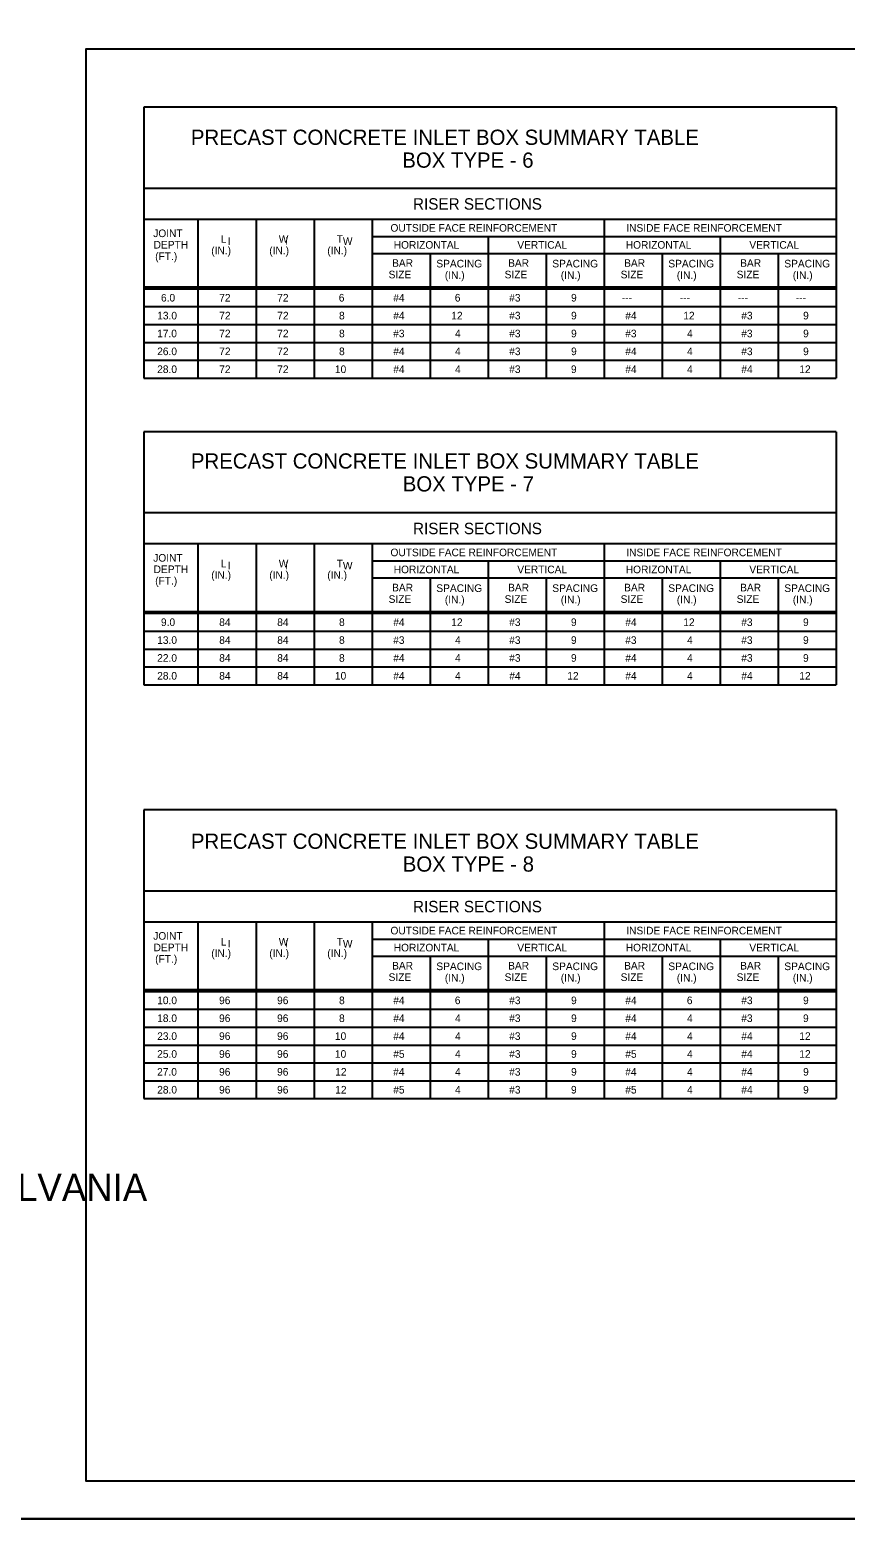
# Model space of a CAD drawing. Extents: x -6420 to 49575, y -4552 to 11624.
# Drawn here: x -3605 to -2551, y -94 to 1855 of the extents above; entities that cross this region are included whole.
import ezdxf

# ---------------------------------------------------------------- set-up
doc = ezdxf.new("R2010")
doc.units = 0
doc.layers.add('1', color=7, linetype='Continuous')
doc.layers.add('PLT-BNDY', color=7, linetype='Continuous')

msp = doc.modelspace()

# ---------------------------------------------------------------- linework, layer by layer
at = {"layer": '1'}
for p, q in [((-3458.2, 1755.6), (-3458.2, 1405.4)), ((-2563.2, 1755.6), (-3458.2, 1755.6)), ((-2563.2, 1755.6), (-2563.2, 1405.4)), ((-2563.2, 1650.6), (-3458.2, 1650.6)), ((-2563.2, 1610.6), (-3458.2, 1610.6)), ((-3388.2, 1405.4), (-3388.2, 1610.6)), ((-3313.2, 1610.6), (-3313.2, 1405.4)), ((-3238.2, 1610.6), (-3238.2, 1405.4)), ((-3163.2, 1610.6), (-3163.2, 1405.4)), ((-2863.2, 1610.6), (-2863.2, 1405.4)), ((-3163.2, 1588.6), (-2863.2, 1588.6)), ((-3013.2, 1588.6), (-3013.2, 1405.4)), ((-2863.2, 1588.6), (-2563.2, 1588.6)), ((-2713.2, 1588.6), (-2713.2, 1405.4)), ((-3163.2, 1566.6), (-2863.2, 1566.6)), ((-3088.2, 1566.6), (-3088.2, 1405.4)), ((-2938.2, 1566.6), (-2938.2, 1405.4)), ((-2863.2, 1566.6), (-2563.2, 1566.6)), ((-2788.2, 1566.6), (-2788.2, 1405.4)), ((-2638.2, 1566.6), (-2638.2, 1405.4)), ((-3458.2, 1523.4), (-2563.2, 1523.4)), ((-3458.2, 1520.9), (-2563.2, 1520.9)), ((-3458.2, 1497.8), (-2563.2, 1497.8)), ((-3458.2, 1474.7), (-2563.2, 1474.7)), ((-3458.2, 1451.6), (-2563.2, 1451.6)), ((-3458.2, 1428.5), (-2563.2, 1428.5)), ((-3458.2, 1405.4), (-2563.2, 1405.4)), ((-3458.2, 1336.1), (-3458.2, 1009)), ((-2563.2, 1336.1), (-3458.2, 1336.1)), ((-2563.2, 1336.1), (-2563.2, 1009)), ((-2563.2, 1231.1), (-3458.2, 1231.1)), ((-2563.2, 1191.1), (-3458.2, 1191.1)), ((-3388.2, 1009), (-3388.2, 1191.1)), ((-3313.2, 1191.1), (-3313.2, 1009)), ((-3238.2, 1191.1), (-3238.2, 1009)), ((-3163.2, 1191.1), (-3163.2, 1009)), ((-2863.2, 1191.1), (-2863.2, 1009)), ((-3163.2, 1169.1), (-2863.2, 1169.1)), ((-3013.2, 1169.1), (-3013.2, 1009)), ((-2863.2, 1169.1), (-2563.2, 1169.1)), ((-2713.2, 1169.1), (-2713.2, 1009)), ((-3163.2, 1147.1), (-2863.2, 1147.1)), ((-3088.2, 1147.1), (-3088.2, 1009)), ((-2938.2, 1147.1), (-2938.2, 1009)), ((-2863.2, 1147.1), (-2563.2, 1147.1)), ((-2788.2, 1147.1), (-2788.2, 1009)), ((-2638.2, 1147.1), (-2638.2, 1009)), ((-3458.2, 1103.9), (-2563.2, 1103.9)), ((-3458.2, 1101.4), (-2563.2, 1101.4)), ((-3458.2, 1078.3), (-2563.2, 1078.3)), ((-3458.2, 1055.2), (-2563.2, 1055.2)), ((-3458.2, 1032.1), (-2563.2, 1032.1)), ((-3458.2, 1009), (-2563.2, 1009)), ((-3458.2, 847.3), (-3458.2, 474.1)), ((-2563.2, 847.3), (-3458.2, 847.3)), ((-2563.2, 847.3), (-2563.2, 474.1)), ((-2563.2, 742.4), (-3458.2, 742.4)), ((-2563.2, 702.4), (-3458.2, 702.4)), ((-3388.2, 474.1), (-3388.2, 702.4)), ((-3313.2, 702.4), (-3313.2, 474.1)), ((-3238.2, 702.4), (-3238.2, 474.1)), ((-3163.2, 702.4), (-3163.2, 474.1)), ((-2863.2, 702.4), (-2863.2, 474.1)), ((-3163.2, 680.4), (-2863.2, 680.4)), ((-3013.2, 680.4), (-3013.2, 474.1)), ((-2863.2, 680.4), (-2563.2, 680.4)), ((-2713.2, 680.4), (-2713.2, 474.1)), ((-3163.2, 658.4), (-2863.2, 658.4)), ((-3088.2, 658.4), (-3088.2, 474.1)), ((-2938.2, 658.4), (-2938.2, 474.1)), ((-2863.2, 658.4), (-2563.2, 658.4)), ((-2788.2, 658.4), (-2788.2, 474.1)), ((-2638.2, 658.4), (-2638.2, 474.1)), ((-3458.2, 615.1), (-2563.2, 615.1)), ((-3458.2, 612.7), (-2563.2, 612.7)), ((-3458.2, 589.6), (-2563.2, 589.6)), ((-3458.2, 566.5), (-2563.2, 566.5)), ((-3458.2, 543.4), (-2563.2, 543.4)), ((-3458.2, 520.3), (-2563.2, 520.3)), ((-3458.2, 497.2), (-2563.2, 497.2)), ((-3458.2, 474.1), (-2563.2, 474.1))]:
    msp.add_line(p, q, dxfattribs=at)
msp.add_lwpolyline([(-954.5, -19.8), (-954.5, 1830.6), (-3533.2, 1830.6), (-3533.2, -19.8), (-954.5, -19.8), (-954.5, 66.7), (-1610.7, 66.7), (-1610.7, 278.9), (-954.5, 278.9), (-954.5, 373.9), (-1610.7, 373.9), (-1610.7, -19.8), (-1352.1, -19.8), (-1352.1, 66.7), (-1352.1, -19.8), (-1099.5, -19.8), (-1099.5, 66.7), (-1099.5, 26.3), (-954.5, 26.3)], dxfattribs=at)
at = {"layer": 'PLT-BNDY'}
for points in [[(-3661.2, 1879.8), (-902, 1879.8), (-902, -69), (-3661.2, -69)], [(-3661.2, -69), (-902, -69), (-902, -2017.8), (-3661.2, -2017.8)]]:
    msp.add_lwpolyline(points, close=True, dxfattribs=at)

# ---------------------------------------------------------------- texts
at = {"layer": '1'}
for s, height, p in [('PRECAST CONCRETE INLET BOX SUMMARY TABLE', 19.685, (-3397.5, 1706.9)), ('BOX TYPE - 6', 19.685, (-3124.2, 1677.4)), ('RISER SECTIONS', 14.764, (-3110.4, 1623.2)), ('OUTSIDE FACE REINFORCEMENT', 9.843, (-3139.5, 1594.7)), ('INSIDE FACE REINFORCEMENT', 9.843, (-2834.6, 1594.7)), ('JOINT', 9.84, (-3446.2, 1587.7)), ('DEPTH', 9.84, (-3445.7, 1572.9)), ('L ', 9.84, (-3358.9, 1580.3)), ('I', 9.84, (-3349.9, 1577.7)), ('W ', 9.84, (-3283.9, 1580.3)), ('I', 9.84, (-3275.5, 1577.8)), ('T ', 9.84, (-3208.9, 1580.3)), ('W', 9.84, (-3201, 1577.6)), ('HORIZONTAL', 9.84, (-3135.3, 1572.7)), ('VERTICAL', 9.84, (-2975.5, 1572.7)), ('HORIZONTAL', 9.84, (-2835.3, 1572.7)), ('VERTICAL', 9.84, (-2675.5, 1572.7)), ('(FT.)', 9.84, (-3443.7, 1558)), ('(IN.)', 9.84, (-3371.2, 1565.5)), ('(IN.)', 9.84, (-3296.2, 1565.5)), ('(IN.)', 9.84, (-3221.2, 1565.5)), ('BAR', 9.84, (-3137.4, 1549.3)), ('BAR', 9.84, (-2987.4, 1549.3)), ('BAR', 9.84, (-2837.4, 1549.3)), ('BAR', 9.84, (-2687.4, 1549.3)), ('SIZE', 9.84, (-3141.9, 1534.4)), ('SPACING', 9.84, (-3080.2, 1548.5)), ('(IN.)', 9.84, (-3069.2, 1533.7)), ('SIZE', 9.84, (-2991.9, 1534.4)), ('SPACING', 9.84, (-2930.3, 1548.5)), ('(IN.)', 9.84, (-2919.3, 1533.7)), ('SIZE', 9.84, (-2841.9, 1534.4)), ('SPACING', 9.84, (-2780.3, 1548.5)), ('(IN.)', 9.84, (-2769.3, 1533.7)), ('SIZE', 9.84, (-2691.9, 1534.4)), ('SPACING', 9.84, (-2630.3, 1548.5)), ('(IN.)', 9.84, (-2619.3, 1533.7)), ('6.0', 9.84, (-3436.2, 1504.4)), ('72', 9.84, (-3360.9, 1504.4)), ('72', 9.84, (-3285.9, 1504.4)), ('6', 9.84, (-3206.3, 1504.4)), ('#4', 9.84, (-3135.9, 1504.4)), ('6', 9.84, (-3056.3, 1504.4)), ('#3', 9.84, (-2986, 1504.4)), ('9', 9.84, (-2906, 1504.4)), ('---', 9.84, (-2840.4, 1504.4)), ('---', 9.84, (-2765.4, 1504.4)), ('---', 9.84, (-2690.4, 1504.4)), ('---', 9.84, (-2615.4, 1504.4)), ('13.0', 9.84, (-3441.1, 1481.3)), ('72', 9.84, (-3360.9, 1481.3)), ('72', 9.84, (-3285.9, 1481.3)), ('8', 9.84, (-3206, 1481.3)), ('#4', 9.84, (-3135.9, 1481.3)), ('12', 9.84, (-3060.9, 1481.3)), ('#3', 9.84, (-2986, 1481.3)), ('9', 9.84, (-2906, 1481.3)), ('#4', 9.84, (-2835.9, 1481.3)), ('12', 9.84, (-2760.9, 1481.3)), ('#3', 9.84, (-2686, 1481.3)), ('9', 9.84, (-2606, 1481.3)), ('17.0', 9.84, (-3441.2, 1458.2)), ('72', 9.84, (-3360.9, 1458.2)), ('72', 9.84, (-3285.9, 1458.2)), ('8', 9.84, (-3206, 1458.2)), ('#3', 9.84, (-3136, 1458.2)), ('4', 9.84, (-3056, 1458.2)), ('#3', 9.84, (-2986, 1458.2)), ('9', 9.84, (-2906, 1458.2)), ('#3', 9.84, (-2836, 1458.2)), ('4', 9.84, (-2756, 1458.2)), ('#3', 9.84, (-2686, 1458.2)), ('9', 9.84, (-2606, 1458.2)), ('26.0', 9.84, (-3441.1, 1435.1)), ('72', 9.84, (-3360.9, 1435.1)), ('72', 9.84, (-3285.9, 1435.1)), ('8', 9.84, (-3206, 1435.1)), ('#4', 9.84, (-3135.9, 1435.1)), ('4', 9.84, (-3056, 1435.1)), ('#3', 9.84, (-2986, 1435.1)), ('9', 9.84, (-2906, 1435.1)), ('#4', 9.84, (-2835.9, 1435.1)), ('4', 9.84, (-2756, 1435.1)), ('#3', 9.84, (-2686, 1435.1)), ('9', 9.84, (-2606, 1435.1)), ('28.0', 9.84, (-3441.1, 1412)), ('72', 9.84, (-3360.9, 1412)), ('72', 9.84, (-3285.9, 1412)), ('10', 9.84, (-3211.3, 1412)), ('#4', 9.84, (-3135.9, 1412)), ('4', 9.84, (-3056, 1412)), ('#3', 9.84, (-2986, 1412)), ('9', 9.84, (-2906.1, 1412)), ('#4', 9.84, (-2835.9, 1412)), ('4', 9.84, (-2756, 1412)), ('#4', 9.84, (-2685.9, 1412)), ('12', 9.84, (-2610.9, 1412)), ('PRECAST CONCRETE INLET BOX SUMMARY TABLE', 19.685, (-3397.5, 1288.5)), ('BOX TYPE - 7', 19.685, (-3123.6, 1258.9)), ('RISER SECTIONS', 14.764, (-3110.4, 1203.7)), ('JOINT', 9.84, (-3446.2, 1168.2)), ('L ', 9.84, (-3358.9, 1160.8)), ('W ', 9.84, (-3283.9, 1160.8)), ('T ', 9.84, (-3208.9, 1160.8)), ('OUTSIDE FACE REINFORCEMENT', 9.843, (-3139.5, 1175.2)), ('INSIDE FACE REINFORCEMENT', 9.843, (-2834.6, 1175.2)), ('DEPTH', 9.84, (-3445.7, 1153.4)), ('(IN.)', 9.84, (-3371.2, 1146)), ('I', 9.84, (-3349.9, 1158.3)), ('(IN.)', 9.84, (-3296.2, 1146)), ('I', 9.84, (-3275.5, 1158.3)), ('(IN.)', 9.84, (-3221.2, 1146)), ('W', 9.84, (-3201, 1158.1)), ('HORIZONTAL', 9.84, (-3135.3, 1153.2)), ('VERTICAL', 9.84, (-2975.5, 1153.2)), ('HORIZONTAL', 9.84, (-2835.3, 1153.2)), ('VERTICAL', 9.84, (-2675.5, 1153.2)), ('(FT.)', 9.84, (-3443.7, 1138.6)), ('BAR', 9.84, (-3137.4, 1129.8)), ('SPACING', 9.84, (-3080.2, 1129)), ('BAR', 9.84, (-2987.4, 1129.8)), ('SPACING', 9.84, (-2930.3, 1129)), ('BAR', 9.84, (-2837.4, 1129.8)), ('SPACING', 9.84, (-2780.3, 1129)), ('BAR', 9.84, (-2687.4, 1129.8)), ('SPACING', 9.84, (-2630.3, 1129)), ('SIZE', 9.84, (-3141.9, 1114.9)), ('(IN.)', 9.84, (-3069.2, 1114.2)), ('SIZE', 9.84, (-2991.9, 1114.9)), ('(IN.)', 9.84, (-2919.3, 1114.2)), ('SIZE', 9.84, (-2841.9, 1114.9)), ('(IN.)', 9.84, (-2769.3, 1114.2)), ('SIZE', 9.84, (-2691.9, 1114.9)), ('(IN.)', 9.84, (-2619.3, 1114.2)), ('9.0', 9.84, (-3436.2, 1085)), ('84', 9.84, (-3360.9, 1085)), ('84', 9.84, (-3285.9, 1085)), ('8', 9.84, (-3206, 1085)), ('#4', 9.84, (-3135.9, 1085)), ('12', 9.84, (-3060.9, 1085)), ('#3', 9.84, (-2986, 1085)), ('9', 9.84, (-2906.1, 1085)), ('#4', 9.84, (-2835.9, 1085)), ('12', 9.84, (-2760.9, 1085)), ('#3', 9.84, (-2686, 1085)), ('9', 9.84, (-2606.1, 1085)), ('13.0', 9.84, (-3441.1, 1061.9)), ('84', 9.84, (-3360.9, 1061.9)), ('84', 9.84, (-3285.9, 1061.9)), ('8', 9.84, (-3206, 1061.9)), ('#3', 9.84, (-3136, 1061.9)), ('#3', 9.84, (-2986, 1061.9)), ('9', 9.84, (-2906.1, 1061.9)), ('#3', 9.84, (-2836, 1061.9)), ('#3', 9.84, (-2686, 1061.9)), ('9', 9.84, (-2606.1, 1061.9)), ('4', 9.84, (-3056, 1061.9)), ('4', 9.84, (-2756, 1061.9)), ('22.0', 9.84, (-3441.1, 1038.8)), ('84', 9.84, (-3360.9, 1038.8)), ('84', 9.84, (-3285.9, 1038.8)), ('8', 9.84, (-3206, 1038.8)), ('#4', 9.84, (-3135.9, 1038.8)), ('4', 9.84, (-3056, 1038.8)), ('#3', 9.84, (-2986, 1038.8)), ('9', 9.84, (-2906.1, 1038.8)), ('#4', 9.84, (-2835.9, 1038.8)), ('4', 9.84, (-2756, 1038.8)), ('#3', 9.84, (-2686, 1038.8)), ('9', 9.84, (-2606.1, 1038.8)), ('28.0', 9.84, (-3441.1, 1015.7)), ('84', 9.84, (-3360.9, 1015.7)), ('84', 9.84, (-3285.9, 1015.7)), ('10', 9.84, (-3211.3, 1015.7)), ('#4', 9.84, (-3135.9, 1015.7)), ('4', 9.84, (-3056, 1015.7)), ('#4', 9.84, (-2985.9, 1015.7)), ('12', 9.84, (-2910.9, 1015.7)), ('#4', 9.84, (-2835.9, 1015.7)), ('4', 9.84, (-2756, 1015.7)), ('#4', 9.84, (-2685.9, 1015.7)), ('12', 9.84, (-2610.9, 1015.7)), ('PRECAST CONCRETE INLET BOX SUMMARY TABLE', 19.685, (-3397.5, 797)), ('BOX TYPE - 8', 19.685, (-3123.6, 767.5)), ('RISER SECTIONS', 14.764, (-3110.4, 715)), ('JOINT', 9.84, (-3446.2, 679.5)), ('OUTSIDE FACE REINFORCEMENT', 9.843, (-3139.5, 686.4)), ('INSIDE FACE REINFORCEMENT', 9.843, (-2834.6, 686.4)), ('DEPTH', 9.84, (-3445.7, 664.6)), ('(IN.)', 9.84, (-3371.2, 657.2)), ('L ', 9.84, (-3358.9, 672)), ('I', 9.84, (-3349.9, 669.5)), ('(IN.)', 9.84, (-3296.2, 657.2)), ('W ', 9.84, (-3283.9, 672)), ('I', 9.84, (-3275.5, 669.5)), ('(IN.)', 9.84, (-3221.2, 657.2)), ('T ', 9.84, (-3208.9, 672)), ('W', 9.84, (-3201, 669.4)), ('HORIZONTAL', 9.84, (-3135.3, 664.4)), ('VERTICAL', 9.84, (-2975.5, 664.4)), ('HORIZONTAL', 9.84, (-2835.3, 664.4)), ('VERTICAL', 9.84, (-2675.5, 664.4)), ('(FT.)', 9.84, (-3443.7, 649.8)), ('BAR', 9.84, (-3137.4, 641)), ('SPACING', 9.84, (-3080.2, 640.2)), ('BAR', 9.84, (-2987.4, 641)), ('SPACING', 9.84, (-2930.3, 640.2)), ('BAR', 9.84, (-2837.4, 641)), ('SPACING', 9.84, (-2780.3, 640.2)), ('BAR', 9.84, (-2687.4, 641)), ('SPACING', 9.84, (-2630.3, 640.2)), ('SIZE', 9.84, (-3141.9, 626.2)), ('(IN.)', 9.84, (-3069.2, 625.4)), ('SIZE', 9.84, (-2991.9, 626.2)), ('(IN.)', 9.84, (-2919.3, 625.4)), ('SIZE', 9.84, (-2841.9, 626.2)), ('(IN.)', 9.84, (-2769.3, 625.4)), ('SIZE', 9.84, (-2691.9, 626.2)), ('(IN.)', 9.84, (-2619.3, 625.4)), ('10.0', 9.84, (-3441.1, 596.2)), ('96', 9.84, (-3361.1, 596.2)), ('96', 9.84, (-3286.1, 596.2)), ('8', 9.84, (-3206, 596.2)), ('#4', 9.84, (-3135.9, 596.2)), ('6', 9.84, (-3056.3, 596.2)), ('#3', 9.84, (-2986, 596.2)), ('9', 9.84, (-2906, 596.2)), ('#4', 9.84, (-2835.9, 596.2)), ('6', 9.84, (-2756.3, 596.2)), ('#3', 9.84, (-2686, 596.2)), ('9', 9.84, (-2606.1, 596.2)), ('18.0', 9.84, (-3441.1, 573.1)), ('96', 9.84, (-3361.1, 573.1)), ('96', 9.84, (-3286.1, 573.1)), ('8', 9.84, (-3206, 573.1)), ('#4', 9.84, (-3135.9, 573.1)), ('4', 9.84, (-3056, 573.1)), ('#3', 9.84, (-2986, 573.1)), ('9', 9.84, (-2906, 573.1)), ('#4', 9.84, (-2835.9, 573.1)), ('4', 9.84, (-2756, 573.1)), ('#3', 9.84, (-2686, 573.1)), ('9', 9.84, (-2606.1, 573.1)), ('23.0', 9.84, (-3441.1, 550)), ('96', 9.84, (-3361.1, 550)), ('96', 9.84, (-3286.1, 550)), ('10', 9.84, (-3211.3, 550)), ('#4', 9.84, (-3135.9, 550)), ('4', 9.84, (-3056, 550)), ('#3', 9.84, (-2986, 550)), ('9', 9.84, (-2906, 550)), ('#4', 9.84, (-2835.9, 550)), ('4', 9.84, (-2756, 550)), ('#4', 9.84, (-2685.9, 550)), ('12', 9.84, (-2610.9, 550)), ('25.0', 9.84, (-3441.1, 526.9)), ('96', 9.84, (-3361.1, 526.9)), ('96', 9.84, (-3286.1, 526.9)), ('10', 9.84, (-3211.3, 526.9)), ('#5', 9.84, (-3135.9, 526.9)), ('4', 9.84, (-3056, 526.9)), ('#3', 9.84, (-2986, 526.9)), ('9', 9.84, (-2906, 526.9)), ('#5', 9.84, (-2835.9, 526.9)), ('4', 9.84, (-2756, 526.9)), ('#4', 9.84, (-2685.9, 526.9)), ('12', 9.84, (-2610.9, 526.9)), ('27.0', 9.84, (-3441.2, 503.8)), ('96', 9.84, (-3361.1, 503.8)), ('96', 9.84, (-3286.1, 503.8)), ('12', 9.84, (-3210.9, 503.8)), ('#4', 9.84, (-3136, 503.8)), ('4', 9.84, (-3056, 503.8)), ('#3', 9.84, (-2986, 503.8)), ('9', 9.84, (-2906, 503.8)), ('#4', 9.84, (-2836, 503.8)), ('4', 9.84, (-2756, 503.8)), ('#4', 9.84, (-2685.9, 503.8)), ('9', 9.84, (-2606, 503.8)), ('28.0', 9.84, (-3441.1, 480.7)), ('96', 9.84, (-3361.1, 480.7)), ('96', 9.84, (-3286.1, 480.7)), ('12', 9.84, (-3210.9, 480.7)), ('#5', 9.84, (-3135.9, 480.7)), ('4', 9.84, (-3056, 480.7)), ('#3', 9.84, (-2986, 480.7)), ('9', 9.84, (-2906.1, 480.7)), ('#5', 9.84, (-2835.9, 480.7)), ('4', 9.84, (-2756, 480.7)), ('#4', 9.84, (-2685.9, 480.7)), ('9', 9.84, (-2606, 480.7)), ('COMMONWEALTH OF PENNSYLVANIA', 35.379, (-4326.7, 341.6))]:
    msp.add_text(s, height=height, dxfattribs=at).set_placement(p)

doc.saveas('drawing.dxf')
